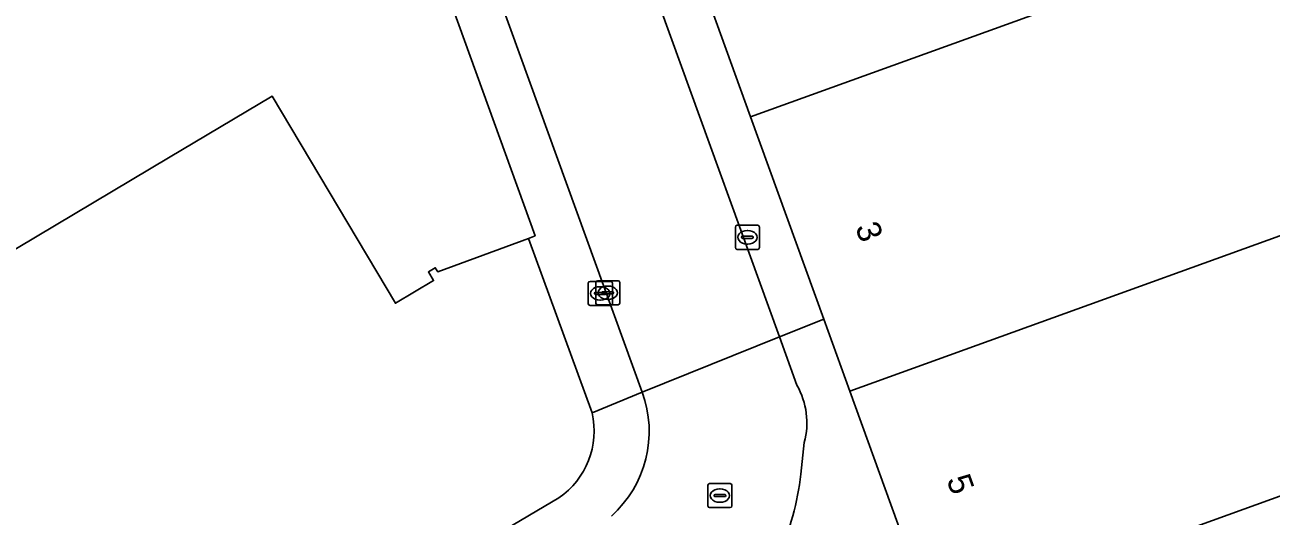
# Model space of a CAD drawing. Extents: x 159499 to 160349, y 382524 to 383273.
# Drawn here: x 159699.9 to 159751.6, y 383058.7 to 383079.1 of the extents above; entities that cross this region are included whole.
import ezdxf

# ---------------------------------------------------------------- set-up
doc = ezdxf.new("R2010")
doc.units = 0
for name, color, linetype in [('IMGEO_Erf', 7, 'Continuous'), ('IMGEO_Kolk', 7, 'Continuous'), ('IMGEO_Pand', 7, 'Continuous'), ('IMGEO_Pand_nummerreeks', 7, 'Continuous'), ('IMGEO_Rijbaan_lokaal_open', 7, 'Continuous'), ('IMGEO_Rioolput', 7, 'Continuous'), ('IMGEO_Voetpad_open', 7, 'Continuous')]:
    doc.layers.add(name, color=color, linetype=linetype)

msp = doc.modelspace()

# ---------------------------------------------------------------- linework, layer by layer
at = {"layer": 'IMGEO_Erf'}
msp.add_lwpolyline([(159668.781, 383082.304), (159671.658, 383077.9), (159677.948, 383068.083), (159678.183, 383067.689), (159681.617, 383069.889), (159683.918, 383066.297), (159684.023, 383066.367), (159684.507, 383066.656), (159687.065, 383062.363), (159690.956, 383064.681), (159705.824, 383073.54), (159710.119, 383076.099), (159715.241, 383067.503), (159716.82, 383068.444), (159716.606, 383068.804), (159716.894, 383068.975), (159716.994, 383068.806), (159720.757, 383070.183), (159721.034, 383070.303), (159716.163, 383083.785)], dxfattribs=at)
at = {"layer": 'IMGEO_Kolk'}
for p, q in [((159729.351, 383069.813), (159729.351, 383070.665)), ((159729.426, 383070.739), (159730.278, 383070.739)), ((159729.839, 383070.519), (159729.864, 383070.519)), ((159730.352, 383070.665), (159730.352, 383069.813)), ((159729.61, 383070.233), (159729.61, 383070.245)), ((159730.048, 383070.196), (159729.65, 383070.196)), ((159729.653, 383070.282), (159730.051, 383070.282)), ((159729.862, 383069.959), (159729.837, 383069.959)), ((159730.094, 383070.245), (159730.094, 383070.233)), ((159730.278, 383069.739), (159729.426, 383069.739)), ((159723.243, 383067.483), (159723.243, 383068.335)), ((159723.318, 383068.409), (159724.17, 383068.409)), ((159723.553, 383067.51), (159723.553, 383068.362)), ((159723.628, 383068.436), (159724.48, 383068.436)), ((159724.244, 383068.335), (159724.244, 383067.483)), ((159724.554, 383068.362), (159724.554, 383067.51)), ((159723.502, 383067.903), (159723.502, 383067.915)), ((159723.94, 383067.866), (159723.542, 383067.866)), ((159723.545, 383067.952), (159723.943, 383067.952)), ((159723.731, 383068.189), (159723.756, 383068.189)), ((159723.812, 383067.93), (159723.812, 383067.942)), ((159724.25, 383067.893), (159723.852, 383067.893)), ((159723.855, 383067.979), (159724.253, 383067.979)), ((159723.986, 383067.915), (159723.986, 383067.903)), ((159724.041, 383068.216), (159724.066, 383068.216)), ((159724.296, 383067.942), (159724.296, 383067.93)), ((159724.17, 383067.409), (159723.318, 383067.409)), ((159724.48, 383067.436), (159723.628, 383067.436)), ((159723.754, 383067.629), (159723.729, 383067.629)), ((159724.064, 383067.656), (159724.039, 383067.656))]:
    msp.add_line(p, q, dxfattribs=at)
for points in [[(159729.351, 383069.813), (159729.351, 383070.665)], [(159729.426, 383070.739), (159730.278, 383070.739)], [(159730.352, 383070.665), (159730.352, 383069.813)], [(159730.278, 383069.739), (159729.426, 383069.739)], [(159723.243, 383067.483), (159723.243, 383068.335)], [(159723.318, 383068.409), (159724.17, 383068.409)], [(159723.553, 383067.51), (159723.553, 383068.362)], [(159723.628, 383068.436), (159724.48, 383068.436)], [(159724.244, 383068.335), (159724.244, 383067.483)], [(159724.554, 383068.362), (159724.554, 383067.51)], [(159724.17, 383067.409), (159723.318, 383067.409)], [(159724.48, 383067.436), (159723.628, 383067.436)]]:
    msp.add_lwpolyline(points, dxfattribs=at)
for centre, radius, start, end in [((159729.428, 383070.663), 0.0765, 91.552, 178.448), ((159729.428, 383070.663), 0.0765, 91.552, 178.448), ((159730.276, 383070.663), 0.0765, 1.552, 88.448), ((159730.276, 383070.663), 0.0765, 1.552, 88.448), ((159729.428, 383069.815), 0.0765, 181.552, 268.448), ((159729.428, 383069.815), 0.0765, 181.552, 268.448), ((159729.65, 383070.242), 0.0403, 85.8775, 175.7526), ((159729.647, 383070.232), 0.0366, 178.938, 274.7102), ((159730.051, 383070.239), 0.043, 264.8664, 352.4533), ((159730.055, 383070.244), 0.0386, 1.7309, 96.639), ((159730.276, 383069.815), 0.0765, 271.552, 358.448), ((159730.276, 383069.815), 0.0765, 271.552, 358.448), ((159723.32, 383068.333), 0.0765, 91.552, 178.448), ((159723.32, 383068.333), 0.0765, 91.552, 178.448), ((159723.63, 383068.36), 0.0765, 91.552, 178.448), ((159723.63, 383068.36), 0.0765, 91.552, 178.448), ((159724.168, 383068.333), 0.0765, 1.552, 88.448), ((159724.168, 383068.333), 0.0765, 1.552, 88.448), ((159724.478, 383068.36), 0.0765, 1.552, 88.448), ((159724.478, 383068.36), 0.0765, 1.552, 88.448), ((159723.542, 383067.912), 0.0403, 85.8775, 175.7526), ((159723.539, 383067.902), 0.0366, 178.938, 274.7102), ((159723.852, 383067.939), 0.0403, 85.8775, 175.7526), ((159723.849, 383067.929), 0.0366, 178.938, 274.7102), ((159723.943, 383067.909), 0.043, 264.8664, 352.4533), ((159723.947, 383067.914), 0.0386, 1.7309, 96.639), ((159724.253, 383067.936), 0.043, 264.8664, 352.4533), ((159724.257, 383067.941), 0.0386, 1.7309, 96.639), ((159723.32, 383067.485), 0.0765, 181.552, 268.448), ((159723.32, 383067.485), 0.0765, 181.552, 268.448), ((159723.63, 383067.512), 0.0765, 181.552, 268.448), ((159723.63, 383067.512), 0.0765, 181.552, 268.448), ((159724.168, 383067.485), 0.0765, 271.552, 358.448), ((159724.168, 383067.485), 0.0765, 271.552, 358.448), ((159724.478, 383067.512), 0.0765, 271.552, 358.448), ((159724.478, 383067.512), 0.0765, 271.552, 358.448)]:
    msp.add_arc(centre, radius, start, end, dxfattribs=at)
for centre, major_axis, ratio, start_param, end_param in [((159729.838, 383070.239), (-0.387, 0.002), 0.722429, 4.712389, 7.853982), ((159729.863, 383070.239), (-0.39, 0.002), 0.717154, 1.570796, 4.712389), ((159723.73, 383067.909), (-0.387, 0.002), 0.722429, 4.712389, 7.853982), ((159724.04, 383067.936), (-0.387, 0.002), 0.722429, 4.712389, 7.853982), ((159723.755, 383067.909), (-0.39, 0.002), 0.717154, 1.570796, 4.712389), ((159724.065, 383067.936), (-0.39, 0.002), 0.717154, 1.570796, 4.712389)]:
    msp.add_ellipse(centre, major_axis=major_axis, ratio=ratio, start_param=start_param, end_param=end_param, dxfattribs=at)
at = {"layer": 'IMGEO_Pand'}
for points in [[(159743.22, 383091.858), (159741.014, 383097.958), (159731.94, 383094.743), (159730.37, 383099.172), (159728.952, 383103.113), (159724.75, 383101.593), (159724.554, 383102.135), (159720.883, 383100.808), (159720.757, 383100.762), (159722.255, 383096.618), (159729.981, 383075.247), (159747.357, 383081.526), (159743.787, 383091.407), (159743.43, 383091.278)], [(159756.226, 383084.731), (159747.357, 383081.526), (159729.981, 383075.247), (159733.021, 383066.837), (159734.103, 383063.845), (159760.373, 383073.343)], [(159737.559, 383054.283), (159763.853, 383063.79), (159760.373, 383073.343), (159734.103, 383063.845)], [(159766.418, 383048.753), (159769.296, 383049.793), (159769.048, 383050.112), (159768.638, 383051.258), (159767.258, 383055.117), (159765.469, 383060.121), (159765.237, 383059.991), (159763.853, 383063.79), (159737.559, 383054.283), (159738.623, 383051.341), (159739.709, 383051.733), (159742.526, 383043.943), (159741.521, 383043.58), (159742.744, 383040.198), (159745.695, 383041.263), (159748.633, 383042.324), (159748.835, 383042.397), (159751.595, 383043.394), (159751.879, 383043.497), (159754.619, 383044.488), (159757.563, 383045.552), (159760.446, 383046.594), (159760.661, 383046.672), (159763.539, 383047.712)]]:
    msp.add_lwpolyline(points, close=True, dxfattribs=at)
msp.add_lwpolyline([(159723.403, 383062.952), (159720.757, 383070.183), (159716.994, 383068.806), (159716.894, 383068.975), (159716.606, 383068.804), (159716.82, 383068.444), (159715.241, 383067.503), (159710.119, 383076.099), (159705.824, 383073.54), (159690.956, 383064.681), (159696.223, 383055.796), (159692.18, 383053.399), (159697.266, 383044.792), (159722.024, 383059.424)], dxfattribs=at)
msp.add_arc((159720.134, 383062.196), 3.356, 304.2878, 13.0138, dxfattribs=at)
at = {"layer": 'IMGEO_Rijbaan_lokaal_open'}
for points in [[(159707.636, 383113.201), (159708.326, 383111.163), (159725.487, 383063.808), (159731.176, 383066.11), (159722.133, 383091.085)], [(159731.906, 383064.095), (159731.176, 383066.11), (159725.487, 383063.808)], [(159732.068, 383060.401), (159732.21, 383061.722)]]:
    msp.add_lwpolyline(points, dxfattribs=at)
for centre, radius, start, end in [((159721.044, 383062.184), 4.73, 311.9285, 20.0777), ((159729.181, 383062.54), 3.138, 344.8895, 29.7111), ((159720.774, 383061.7), 11.369, 335.6722, 353.4368)]:
    msp.add_arc(centre, radius, start, end, dxfattribs=at)
at = {"layer": 'IMGEO_Rioolput'}
for p, q in [((159728.283, 383060.016), (159729.135, 383060.016)), ((159728.208, 383059.09), (159728.208, 383059.942)), ((159728.467, 383059.51), (159728.467, 383059.522)), ((159728.905, 383059.473), (159728.507, 383059.473)), ((159728.51, 383059.559), (159728.908, 383059.559)), ((159728.696, 383059.796), (159728.721, 383059.796)), ((159728.951, 383059.522), (159728.951, 383059.51)), ((159729.209, 383059.942), (159729.209, 383059.09)), ((159729.135, 383059.016), (159728.283, 383059.016)), ((159728.719, 383059.236), (159728.694, 383059.236))]:
    msp.add_line(p, q, dxfattribs=at)
for points in [[(159728.283, 383060.016), (159729.135, 383060.016)], [(159728.208, 383059.09), (159728.208, 383059.942)], [(159729.209, 383059.942), (159729.209, 383059.09)], [(159729.135, 383059.016), (159728.283, 383059.016)]]:
    msp.add_lwpolyline(points, dxfattribs=at)
for centre, radius, start, end in [((159728.285, 383059.94), 0.0765, 91.552, 178.448), ((159728.285, 383059.94), 0.0765, 91.552, 178.448), ((159729.133, 383059.94), 0.0765, 1.552, 88.448), ((159729.133, 383059.94), 0.0765, 1.552, 88.448), ((159728.507, 383059.519), 0.0403, 85.8775, 175.7526), ((159728.504, 383059.509), 0.0366, 178.938, 274.7102), ((159728.908, 383059.516), 0.043, 264.8664, 352.4533), ((159728.912, 383059.521), 0.0386, 1.7309, 96.639), ((159728.285, 383059.092), 0.0765, 181.552, 268.448), ((159728.285, 383059.092), 0.0765, 181.552, 268.448), ((159729.133, 383059.092), 0.0765, 271.552, 358.448), ((159729.133, 383059.092), 0.0765, 271.552, 358.448)]:
    msp.add_arc(centre, radius, start, end, dxfattribs=at)
for centre, major_axis, ratio, start_param, end_param in [((159728.695, 383059.516), (-0.387, 0.002), 0.722429, 4.712389, 7.853982), ((159728.72, 383059.516), (-0.39, 0.002), 0.717154, 1.570796, 4.712389)]:
    msp.add_ellipse(centre, major_axis=major_axis, ratio=ratio, start_param=start_param, end_param=end_param, dxfattribs=at)
at = {"layer": 'IMGEO_Voetpad_open'}
for points in [[(159722.255, 383096.618), (159720.757, 383100.762), (159720.883, 383100.808), (159720.154, 383102.805), (159719.926, 383102.723), (159715.764, 383114.25), (159713.868, 383113.551), (159722.133, 383091.085), (159731.176, 383066.11), (159733.021, 383066.837), (159729.981, 383075.247)], [(159708.326, 383111.163), (159706.469, 383110.478), (159709.062, 383103.442), (159716.163, 383083.785), (159721.034, 383070.303), (159720.757, 383070.183), (159723.403, 383062.952), (159725.487, 383063.808)]]:
    msp.add_lwpolyline(points, close=True, dxfattribs=at)
for points in [[(159738.623, 383051.341), (159737.559, 383054.283), (159734.103, 383063.845), (159733.021, 383066.837), (159731.176, 383066.11), (159731.906, 383064.095)], [(159725.487, 383063.808), (159723.403, 383062.952)], [(159732.21, 383061.722), (159732.068, 383060.401)], [(159722.024, 383059.424), (159697.266, 383044.792), (159690.525, 383040.808), (159686.844, 383038.633), (159672.277, 383029.896), (159645.1, 383013.771), (159635.632, 383008.168), (159635.355, 383008.004), (159635.443, 383007.863), (159635.177, 383007.713), (159623.323, 383000.702), (159623.224, 383000.858), (159621.809, 383000), (159615.727, 382996.312), (159601.959, 382988.106), (159601.638, 382987.915), (159589.966, 382981.122), (159589.699, 382981.552), (159584.314, 382978.537), (159585.591, 382976.257), (159687.242, 383036.582)]]:
    msp.add_lwpolyline(points, dxfattribs=at)
for centre, radius, start, end in [((159721.044, 383062.184), 4.73, 311.9285, 20.0777), ((159729.181, 383062.54), 3.138, 344.8895, 29.7111), ((159720.134, 383062.196), 3.356, 304.2878, 13.0138), ((159720.774, 383061.7), 11.369, 335.6722, 353.4368)]:
    msp.add_arc(centre, radius, start, end, dxfattribs=at)

# ---------------------------------------------------------------- texts
at = {"layer": 'IMGEO_Pand_nummerreeks'}
for s, rotation, p in [('3', 289.8757, (159734.317, 383070.661)), ('5', 289.8714, (159738.107, 383060.18))]:
    msp.add_text(s, height=1, rotation=rotation, dxfattribs=at).set_placement(p)

doc.saveas('drawing.dxf')
